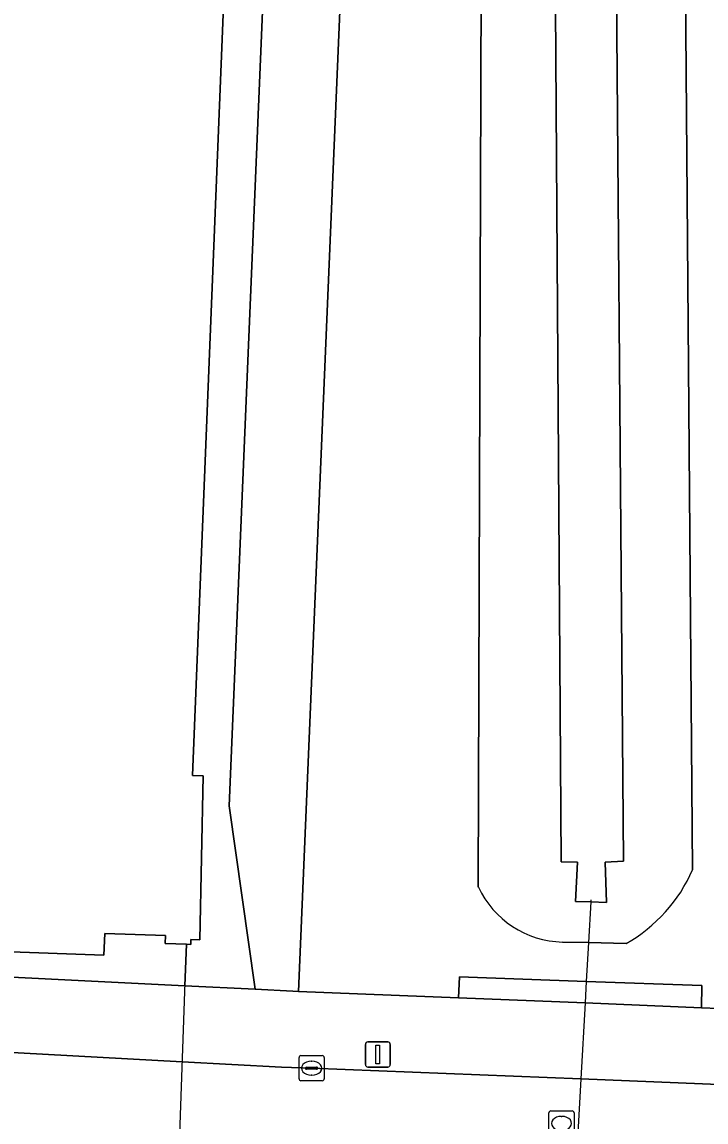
# Model space of a CAD drawing. Extents: x 160077 to 160948, y 386481 to 387498.
# Drawn here: x 160874.27 to 160901.51, y 386602.98 to 386646.76 of the extents above; entities that cross this region are included whole.
import ezdxf

# ---------------------------------------------------------------- set-up
doc = ezdxf.new("R2010")
doc.units = 0
for name, color, linetype in [('IMGEO_Duiker', 7, 'Continuous'), ('IMGEO_Groenvoorziening', 7, 'Continuous'), ('IMGEO_Haag', 7, 'Continuous'), ('IMGEO_Kolk', 7, 'Continuous'), ('IMGEO_Lichtmast', 7, 'Continuous'), ('IMGEO_Oever', 7, 'Continuous'), ('IMGEO_Pand', 7, 'Continuous'), ('IMGEO_Pand_overbouw', 7, 'Continuous'), ('IMGEO_Rijbaan_lokaal_open', 7, 'Continuous'), ('IMGEO_Rioolput', 7, 'Continuous'), ('IMGEO_Voetpad_open', 7, 'Continuous'), ('IMGEO_Waterloop', 7, 'Continuous')]:
    doc.layers.add(name, color=color, linetype=linetype)

msp = doc.modelspace()

# ---------------------------------------------------------------- linework, layer by layer
at = {"layer": 'IMGEO_Duiker'}
msp.add_lwpolyline([(160896.923, 386611.823), (160896.918, 386611.733), (160896.828, 386610.117), (160896.742, 386608.572), (160896.726, 386608.285), (160896.694, 386607.714), (160896.526, 386604.689), (160896.138, 386597.725), (160895.969, 386594.706), (160895.954, 386594.425), (160895.941, 386594.192), (160895.938, 386594.138), (160895.857, 386592.684), (160895.853, 386592.619)], dxfattribs=at)
at = {"layer": 'IMGEO_Groenvoorziening'}
for points in [[(160887.176, 386711.697), (160884.968, 386711.809), (160884.769, 386708.635), (160884.318, 386697.454), (160881.062, 386616.768), (160881.489, 386616.751), (160881.35, 386610.229), (160880.995, 386610.242), (160880.988, 386610.042), (160880.816, 386610.048), (160880.758, 386608.4), (160883.558, 386608.26), (160882.519, 386615.559), (160885.867, 386695.239), (160885.313, 386700.781)], [(160888.959, 386695.352), (160885.867, 386695.239), (160882.519, 386615.559), (160883.558, 386608.26), (160885.049, 386608.186), (160885.28, 386608.177)], [(160891.698, 386608.749), (160891.657, 386607.918), (160896.694, 386607.714), (160901.328, 386607.526), (160901.347, 386608.411), (160896.742, 386608.572)]]:
    msp.add_lwpolyline(points, close=True, dxfattribs=at)
for points in [[(160896.449, 386696.733), (160888.959, 386695.352), (160885.28, 386608.177), (160891.657, 386607.918), (160891.698, 386608.749), (160896.742, 386608.572), (160901.347, 386608.411), (160901.328, 386607.526), (160908.775, 386607.224), (160901.675, 386654.025)], [(160892.443, 386612.326), (160892.594, 386660.132)], [(160900.609, 386658.143), (160900.979, 386613.016)], [(160898.336, 386610.083), (160896.828, 386610.117), (160895.792, 386610.14)]]:
    msp.add_lwpolyline(points, dxfattribs=at)
for centre, radius, start, end in [((160895.22, 386615.548), 6.291, 299.6893, 336.265), ((160895.885, 386613.94), 3.801, 205.1272, 268.6053)]:
    msp.add_arc(centre, radius, start, end, dxfattribs=at)
at = {"layer": 'IMGEO_Haag'}
msp.add_lwpolyline([(160901.347, 386608.411), (160896.742, 386608.572), (160891.698, 386608.749), (160891.657, 386607.918), (160896.694, 386607.714), (160901.328, 386607.526)], close=True, dxfattribs=at)
at = {"layer": 'IMGEO_Kolk'}
for p, q in [((160885.303, 386604.692), (160885.303, 386605.544)), ((160885.378, 386605.618), (160886.23, 386605.618)), ((160885.791, 386605.398), (160885.816, 386605.398)), ((160886.304, 386605.544), (160886.304, 386604.692)), ((160885.562, 386605.112), (160885.562, 386605.124)), ((160886, 386605.075), (160885.602, 386605.075)), ((160885.605, 386605.161), (160886.003, 386605.161)), ((160886.046, 386605.124), (160886.046, 386605.112)), ((160886.23, 386604.618), (160885.378, 386604.618)), ((160885.814, 386604.838), (160885.789, 386604.838))]:
    msp.add_line(p, q, dxfattribs=at)
for points in [[(160885.303, 386604.692), (160885.303, 386605.544)], [(160885.378, 386605.618), (160886.23, 386605.618)], [(160886.304, 386605.544), (160886.304, 386604.692)], [(160886.23, 386604.618), (160885.378, 386604.618)]]:
    msp.add_lwpolyline(points, dxfattribs=at)
for centre, radius, start, end in [((160885.38, 386605.542), 0.0765, 91.552, 178.448), ((160885.38, 386605.542), 0.0765, 91.552, 178.448), ((160886.228, 386605.542), 0.0765, 1.552, 88.448), ((160886.228, 386605.542), 0.0765, 1.552, 88.448), ((160885.602, 386605.121), 0.0403, 85.8775, 175.7526), ((160885.599, 386605.111), 0.0366, 178.938, 274.7102), ((160886.003, 386605.118), 0.043, 264.8664, 352.4533), ((160886.007, 386605.123), 0.0386, 1.7309, 96.639), ((160885.38, 386604.694), 0.0765, 181.552, 268.448), ((160885.38, 386604.694), 0.0765, 181.552, 268.448), ((160886.228, 386604.694), 0.0765, 271.552, 358.448), ((160886.228, 386604.694), 0.0765, 271.552, 358.448)]:
    msp.add_arc(centre, radius, start, end, dxfattribs=at)
for centre, major_axis, ratio, start_param, end_param in [((160885.79, 386605.118), (-0.387, 0.002), 0.722429, 4.712389, 7.853982), ((160885.815, 386605.118), (-0.39, 0.002), 0.717154, 1.570796, 4.712389)]:
    msp.add_ellipse(centre, major_axis=major_axis, ratio=ratio, start_param=start_param, end_param=end_param, dxfattribs=at)
at = {"layer": 'IMGEO_Lichtmast'}
for p, q in [((160887.943, 386605.264), (160887.943, 386606.064)), ((160887.943, 386606.064), (160887.943, 386605.264)), ((160888.043, 386606.164), (160888.833, 386606.164)), ((160888.833, 386606.164), (160888.043, 386606.164)), ((160888.933, 386606.064), (160888.933, 386605.264)), ((160888.933, 386605.264), (160888.933, 386606.064)), ((160888.833, 386605.164), (160888.043, 386605.164)), ((160888.043, 386605.164), (160888.833, 386605.164))]:
    msp.add_line(p, q, dxfattribs=at)
msp.add_lwpolyline([(160888.363, 386606.039), (160888.513, 386606.039), (160888.513, 386605.289), (160888.363, 386605.289), (160888.363, 386606.039)], dxfattribs=at)
for centre, start, end in [((160888.043, 386606.064), 90, 180), ((160888.043, 386606.064), 90, 180), ((160888.833, 386606.064), 0, 90), ((160888.833, 386606.064), 360, 90), ((160888.043, 386605.264), 180, 270), ((160888.043, 386605.264), 180, 270), ((160888.833, 386605.264), 270, 0), ((160888.833, 386605.264), 270, 0)]:
    msp.add_arc(centre, 0.1, start, end, dxfattribs=at)
at = {"layer": 'IMGEO_Oever'}
for points in [[(160892.594, 386660.132), (160892.443, 386612.326)], [(160900.979, 386613.016), (160900.609, 386658.143)], [(160897.867, 386657.9), (160898.228, 386613.354)], [(160898.228, 386613.354), (160897.498, 386613.317), (160897.552, 386611.719), (160896.918, 386611.733), (160896.307, 386611.747), (160896.393, 386613.312), (160895.74, 386613.336), (160895.451, 386657.378)], [(160895.792, 386610.14), (160896.828, 386610.117), (160898.336, 386610.083)]]:
    msp.add_lwpolyline(points, dxfattribs=at)
for centre, radius, start, end in [((160895.22, 386615.548), 6.291, 299.6893, 336.265), ((160895.885, 386613.94), 3.801, 205.1272, 268.6053)]:
    msp.add_arc(centre, radius, start, end, dxfattribs=at)
at = {"layer": 'IMGEO_Pand'}
msp.add_lwpolyline([(160873.453, 386609.764), (160877.531, 386609.622), (160877.561, 386610.481), (160879.979, 386610.396), (160879.968, 386610.077), (160880.816, 386610.048), (160880.988, 386610.042), (160880.995, 386610.242), (160881.35, 386610.229), (160881.489, 386616.751), (160881.062, 386616.768), (160884.318, 386697.454)], dxfattribs=at)
at = {"layer": 'IMGEO_Pand_overbouw'}
msp.add_lwpolyline([(160880.816, 386610.048), (160879.968, 386610.077), (160879.979, 386610.396), (160877.561, 386610.481), (160877.531, 386609.622), (160873.453, 386609.764), (160873.483, 386610.623), (160872.284, 386610.665), (160872.273, 386610.346), (160871.314, 386610.368), (160871.325, 386610.699), (160870.125, 386610.74), (160870.333, 386616.692), (160869.259, 386616.749), (160868.933, 386610.495), (160869.884, 386609.345), (160869.261, 386593.092), (160870.195, 386593.043), (160870.344, 386593.439), (160872.781, 386593.382), (160872.804, 386593.984), (160876.867, 386593.805), (160876.843, 386593.179), (160880.217, 386593.043)], close=True, dxfattribs=at)
at = {"layer": 'IMGEO_Rijbaan_lokaal_open'}
msp.add_lwpolyline([(160905.909, 386597.353), (160906.211, 386604.302), (160896.526, 386604.689), (160885.804, 386605.118), (160884.603, 386605.153), (160880.651, 386605.369), (160869.754, 386605.965), (160863.072, 386606.202), (160860.663, 386606.322), (160853.491, 386606.618), (160850.734, 386606.742), (160845.36, 386606.927), (160841.564, 386607.099), (160835.438, 386607.363), (160831.595, 386607.514), (160828.97, 386607.637), (160823.83, 386607.839), (160822.892, 386607.876), (160822.959, 386607.692), (160804.88, 386610.547)], dxfattribs=at)
at = {"layer": 'IMGEO_Rioolput'}
for p, q in [((160895.257, 386602.494), (160895.257, 386603.346)), ((160895.332, 386603.42), (160896.184, 386603.42)), ((160895.745, 386603.2), (160895.77, 386603.2)), ((160896.258, 386603.346), (160896.258, 386602.494))]:
    msp.add_line(p, q, dxfattribs=at)
for points in [[(160895.257, 386602.494), (160895.257, 386603.346)], [(160895.332, 386603.42), (160896.184, 386603.42)], [(160896.258, 386603.346), (160896.258, 386602.494)]]:
    msp.add_lwpolyline(points, dxfattribs=at)
for centre, start, end in [((160895.334, 386603.344), 91.552, 178.448), ((160895.334, 386603.344), 91.552, 178.448), ((160896.182, 386603.344), 1.552, 88.448), ((160896.182, 386603.344), 1.552, 88.448)]:
    msp.add_arc(centre, 0.0765, start, end, dxfattribs=at)
for centre, major_axis, ratio, start_param, end_param in [((160895.744, 386602.92), (-0.387, 0.002), 0.722429, 4.712389, 7.853982), ((160895.769, 386602.92), (-0.39, 0.002), 0.717154, 1.570796, 4.712389)]:
    msp.add_ellipse(centre, major_axis=major_axis, ratio=ratio, start_param=start_param, end_param=end_param, dxfattribs=at)
at = {"layer": 'IMGEO_Voetpad_open'}
for points in [[(160902.578, 386653.126), (160904.677, 386639.938), (160906.511, 386627.528), (160907.234, 386622.802), (160908.087, 386616.994), (160909.556, 386607.193), (160908.775, 386607.224), (160901.328, 386607.526), (160896.694, 386607.714), (160891.657, 386607.918), (160885.28, 386608.177), (160885.049, 386608.186), (160883.558, 386608.26), (160880.758, 386608.4), (160869.869, 386608.943)], [(160869.884, 386609.345), (160869.869, 386608.943), (160880.758, 386608.4), (160880.816, 386610.048), (160879.968, 386610.077), (160879.979, 386610.396), (160877.561, 386610.481), (160877.531, 386609.622), (160873.453, 386609.764), (160873.483, 386610.623)], [(160869.754, 386605.965), (160880.651, 386605.369), (160884.603, 386605.153), (160885.804, 386605.118), (160896.526, 386604.689), (160906.211, 386604.302), (160907.338, 386604.257), (160911.196, 386604.117)]]:
    msp.add_lwpolyline(points, dxfattribs=at)
at = {"layer": 'IMGEO_Waterloop'}
msp.add_lwpolyline([(160895.451, 386657.378), (160895.74, 386613.336), (160896.393, 386613.312), (160896.307, 386611.747), (160896.918, 386611.733), (160897.552, 386611.719), (160897.498, 386613.317), (160898.228, 386613.354), (160897.867, 386657.9)], dxfattribs=at)

doc.saveas('drawing.dxf')
